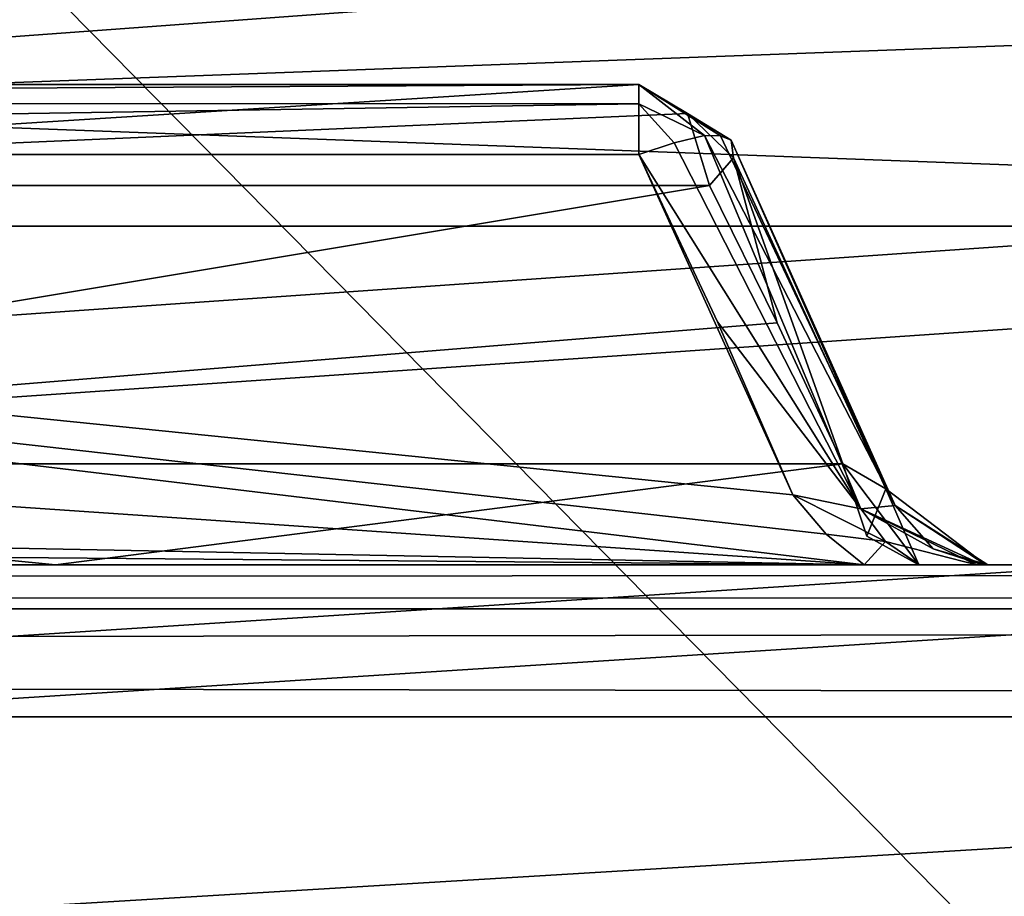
# Model space of a CAD drawing. Header units: inches. Extents: x -9.1 to 9.1, y -1.6 to 4.3.
# Tile 625 of 656: x -2.4082 to -2.316, y -1.199 to -1.1169. Entities that reach past the tile are written whole.
import ezdxf

# ---------------------------------------------------------------- set-up
doc = ezdxf.new("R2010")
doc.units = ezdxf.units.IN
doc.header["$LTSCALE"] = 65.185185
doc.header["$MEASUREMENT"] = 0
for name, color, linetype in [('11326', 7, 'CONTINUOUS'), ('11357', 7, 'CONTINUOUS'), ('11358', 7, 'CONTINUOUS'), ('11362', 7, 'CONTINUOUS'), ('11363', 7, 'CONTINUOUS'), ('11364', 7, 'CONTINUOUS'), ('11365', 7, 'CONTINUOUS'), ('11366', 7, 'CONTINUOUS'), ('11367', 7, 'CONTINUOUS'), ('11368', 7, 'CONTINUOUS'), ('11371', 7, 'CONTINUOUS'), ('11372', 7, 'CONTINUOUS'), ('11380', 7, 'CONTINUOUS'), ('11388', 7, 'CONTINUOUS'), ('11389', 7, 'CONTINUOUS'), ('11397', 7, 'CONTINUOUS'), ('12232', 7, 'CONTINUOUS'), ('12263', 7, 'CONTINUOUS'), ('12264', 7, 'CONTINUOUS'), ('12268', 7, 'CONTINUOUS'), ('12269', 7, 'CONTINUOUS'), ('12270', 7, 'CONTINUOUS'), ('12271', 7, 'CONTINUOUS'), ('12272', 7, 'CONTINUOUS'), ('12273', 7, 'CONTINUOUS'), ('12274', 7, 'CONTINUOUS'), ('12277', 7, 'CONTINUOUS'), ('12278', 7, 'CONTINUOUS'), ('12286', 7, 'CONTINUOUS'), ('12294', 7, 'CONTINUOUS'), ('12295', 7, 'CONTINUOUS'), ('12303', 7, 'CONTINUOUS'), ('2322', 7, 'CONTINUOUS'), ('2343', 7, 'CONTINUOUS'), ('2356', 7, 'CONTINUOUS'), ('440', 7, 'CONTINUOUS'), ('5764', 7, 'CONTINUOUS'), ('5767', 7, 'CONTINUOUS'), ('5800', 7, 'CONTINUOUS'), ('664', 7, 'CONTINUOUS')]:
    doc.layers.add(name, color=color, linetype=linetype)

msp = doc.modelspace()

# ---------------------------------------------------------------- linework, layer by layer
at = {"layer": '11326', "linetype": 'CONTINUOUS'}
for points in [[(-0.751576, -1.168, 0.384074), (-7.248424, -1.168, 0.384074), (-2.404851, -1.168, 1.573049), (-0.751576, -1.168, 0.384074)], [(-2.404851, -1.168, 1.573049), (-7.248424, -1.168, 0.384074), (-2.500367, -1.168, 1.553985), (-2.404851, -1.168, 1.573049)], [(-7.248424, -1.168, 3.217875), (-0.751576, -1.168, 3.217875), (-5.91136, -1.168, 1.8495), (-7.248424, -1.168, 3.217875)], [(-5.91136, -1.168, 1.8495), (-0.751576, -1.168, 3.217875), (-5.855322, -1.168, 1.823105), (-5.91136, -1.168, 1.8495)], [(-5.855322, -1.168, 1.823105), (-0.751576, -1.168, 3.217875), (-5.850603, -1.168, 1.811944), (-5.855322, -1.168, 1.823105)], [(-0.751576, -1.168, 3.217875), (-5.848904, -1.168, 1.800968), (-5.850603, -1.168, 1.811944), (-0.751576, -1.168, 3.217875)], [(-5.848904, -1.168, 1.800968), (-0.751576, -1.168, 3.217875), (-5.675999, -1.168, 1.654625), (-5.848904, -1.168, 1.800968)], [(-5.675999, -1.168, 1.654625), (-0.751576, -1.168, 3.217875), (-5.67082, -1.168, 1.655544), (-5.675999, -1.168, 1.654625)], [(-0.751576, -1.168, 3.217875), (-5.329177, -1.168, 1.655544), (-5.67082, -1.168, 1.655544), (-0.751576, -1.168, 3.217875)], [(-5.329177, -1.168, 1.655544), (-0.751576, -1.168, 3.217875), (-5.323992, -1.168, 1.654622), (-5.329177, -1.168, 1.655544)], [(-5.323992, -1.168, 1.654622), (-0.751576, -1.168, 3.217875), (-5.318641, -1.168, 1.652072), (-5.323992, -1.168, 1.654622)], [(-5.318641, -1.168, 1.652072), (-0.751576, -1.168, 3.217875), (-5.318086, -1.168, 1.650516), (-5.318641, -1.168, 1.652072)], [(-5.318086, -1.168, 1.650516), (-0.751576, -1.168, 3.217875), (-5.317587, -1.168, 1.648884), (-5.318086, -1.168, 1.650516)], [(-0.751576, -1.168, 3.217875), (-2.6813, -1.168, 1.652044), (-5.317587, -1.168, 1.648884), (-0.751576, -1.168, 3.217875)], [(-2.6813, -1.168, 1.652044), (-0.751576, -1.168, 3.217875), (-2.675999, -1.168, 1.654625), (-2.6813, -1.168, 1.652044)], [(-2.675999, -1.168, 1.654625), (-0.751576, -1.168, 3.217875), (-2.67082, -1.168, 1.655544), (-2.675999, -1.168, 1.654625)], [(-0.751576, -1.168, 3.217875), (-2.329177, -1.168, 1.655544), (-2.67082, -1.168, 1.655544), (-0.751576, -1.168, 3.217875)], [(-2.08864, -1.168, 1.75245), (-0.751576, -1.168, 0.384074), (-2.404851, -1.168, 1.573049), (-2.08864, -1.168, 1.75245)], [(-2.324052, -1.168, 1.627622), (-2.08864, -1.168, 1.75245), (-2.404851, -1.168, 1.573049), (-2.324052, -1.168, 1.627622)], [(-2.329177, -1.168, 1.655544), (-0.751576, -1.168, 3.217875), (-2.323992, -1.168, 1.654622), (-2.329177, -1.168, 1.655544)], [(-2.144678, -1.168, 1.778844), (-2.08864, -1.168, 1.75245), (-2.324052, -1.168, 1.627622), (-2.144678, -1.168, 1.778844)], [(-2.149397, -1.168, 1.790005), (-2.144678, -1.168, 1.778844), (-2.324052, -1.168, 1.627622), (-2.149397, -1.168, 1.790005)], [(-2.151096, -1.168, 1.800982), (-2.149397, -1.168, 1.790005), (-2.324052, -1.168, 1.627622), (-2.151096, -1.168, 1.800982)], [(-2.317779, -1.168, 1.63819), (-2.151096, -1.168, 1.800982), (-2.324052, -1.168, 1.627622), (-2.317779, -1.168, 1.63819)], [(-2.323992, -1.168, 1.654622), (-0.751576, -1.168, 3.217875), (-2.318641, -1.168, 1.652072), (-2.323992, -1.168, 1.654622)], [(-2.318641, -1.168, 1.652072), (-0.751576, -1.168, 3.217875), (-2.318086, -1.168, 1.650516), (-2.318641, -1.168, 1.652072)], [(-0.751576, -1.168, 3.217875), (-2.144681, -1.168, 1.823099), (-2.318086, -1.168, 1.650516), (-0.751576, -1.168, 3.217875)], [(-2.318086, -1.168, 1.650516), (-2.144681, -1.168, 1.823099), (-2.317587, -1.168, 1.648884), (-2.318086, -1.168, 1.650516)], [(-2.317587, -1.168, 1.648884), (-2.151096, -1.168, 1.800982), (-2.317779, -1.168, 1.63819), (-2.317587, -1.168, 1.648884)], [(-2.149433, -1.168, 1.811858), (-2.151096, -1.168, 1.800982), (-2.317587, -1.168, 1.648884), (-2.149433, -1.168, 1.811858)], [(-2.144681, -1.168, 1.823099), (-2.149433, -1.168, 1.811858), (-2.317587, -1.168, 1.648884), (-2.144681, -1.168, 1.823099)]]:
    msp.add_3dface(points, dxfattribs=at)
at = {"layer": '11357', "linetype": 'CONTINUOUS'}
for points in [[(-2.335829, -1.161424, 1.653151), (-2.332716, -1.165116, 1.654495), (-2.327158, -1.165793, 1.653178), (-2.335829, -1.161424, 1.653151)], [(-2.332716, -1.165116, 1.654495), (-2.329177, -1.168, 1.655544), (-2.327158, -1.165793, 1.653178), (-2.332716, -1.165116, 1.654495)], [(-2.329177, -1.168, 1.655544), (-2.323992, -1.168, 1.654622), (-2.327158, -1.165793, 1.653178), (-2.329177, -1.168, 1.655544)], [(-2.323992, -1.168, 1.654622), (-2.318641, -1.168, 1.652072), (-2.327158, -1.165793, 1.653178), (-2.323992, -1.168, 1.654622)]]:
    msp.add_3dface(points, dxfattribs=at)
at = {"layer": '11358', "linetype": 'CONTINUOUS'}
for points in [[(-2.657258, -1.145545, 1.647371), (-2.329177, -1.168, 1.655544), (-2.649739, -1.12958, 1.641561), (-2.657258, -1.145545, 1.647371)], [(-2.329177, -1.168, 1.655544), (-2.332716, -1.165116, 1.654495), (-2.649739, -1.12958, 1.641561), (-2.329177, -1.168, 1.655544)], [(-2.332716, -1.165116, 1.654495), (-2.335829, -1.161424, 1.653151), (-2.649739, -1.12958, 1.641561), (-2.332716, -1.165116, 1.654495)], [(-2.649739, -1.12958, 1.641561), (-2.335829, -1.161424, 1.653151), (-2.350261, -1.12958, 1.641561), (-2.649739, -1.12958, 1.641561)], [(-2.350261, -1.12958, 1.641561), (-2.335829, -1.161424, 1.653151), (-2.34289, -1.145249, 1.647264), (-2.350261, -1.12958, 1.641561)], [(-2.664166, -1.161425, 1.653151), (-2.329177, -1.168, 1.655544), (-2.657258, -1.145545, 1.647371), (-2.664166, -1.161425, 1.653151)], [(-2.667281, -1.165101, 1.654489), (-2.329177, -1.168, 1.655544), (-2.664166, -1.161425, 1.653151), (-2.667281, -1.165101, 1.654489)], [(-2.67082, -1.168, 1.655544), (-2.329177, -1.168, 1.655544), (-2.667281, -1.165101, 1.654489), (-2.67082, -1.168, 1.655544)]]:
    msp.add_3dface(points, dxfattribs=at)
at = {"layer": '11362', "linetype": 'CONTINUOUS'}
for points in [[(-2.404851, -1.168, 1.573049), (-2.500367, -1.168, 1.553985), (-2.5, -1.158523, 1.563971), (-2.404851, -1.168, 1.573049)], [(-2.331176, -1.158523, 1.634635), (-2.404851, -1.168, 1.573049), (-2.5, -1.158523, 1.563971), (-2.331176, -1.158523, 1.634635)], [(-2.324052, -1.168, 1.627622), (-2.404851, -1.168, 1.573049), (-2.331176, -1.158523, 1.634635), (-2.324052, -1.168, 1.627622)], [(-2.324052, -1.168, 1.627622), (-2.331176, -1.158523, 1.634635), (-2.328927, -1.165306, 1.632417), (-2.324052, -1.168, 1.627622)]]:
    msp.add_3dface(points, dxfattribs=at)
at = {"layer": '11363', "linetype": 'CONTINUOUS'}
for points in [[(-2.337296, -1.14532, 1.629596), (-2.5, -1.158523, 1.563971), (-2.343635, -1.132477, 1.624693), (-2.337296, -1.14532, 1.629596)], [(-2.343635, -1.132477, 1.624693), (-2.5, -1.158523, 1.563971), (-2.5, -1.132477, 1.565336), (-2.343635, -1.132477, 1.624693)], [(-2.331176, -1.158523, 1.634635), (-2.5, -1.158523, 1.563971), (-2.337296, -1.14532, 1.629596), (-2.331176, -1.158523, 1.634635)]]:
    msp.add_3dface(points, dxfattribs=at)
at = {"layer": '11364', "linetype": 'CONTINUOUS'}
for points in [[(-2.344104, -1.127795, 1.63808), (-2.346962, -1.128487, 1.640455), (-2.329472, -1.162742, 1.65179), (-2.344104, -1.127795, 1.63808)], [(-2.32628, -1.162428, 1.646685), (-2.344104, -1.127795, 1.63808), (-2.329472, -1.162742, 1.65179), (-2.32628, -1.162428, 1.646685)], [(-2.342611, -1.12783, 1.636004), (-2.344104, -1.127795, 1.63808), (-2.32628, -1.162428, 1.646685), (-2.342611, -1.12783, 1.636004)], [(-2.341622, -1.12823, 1.633776), (-2.342611, -1.12783, 1.636004), (-2.32628, -1.162428, 1.646685), (-2.341622, -1.12823, 1.633776)], [(-2.346962, -1.128487, 1.640455), (-2.350261, -1.12958, 1.641561), (-2.329472, -1.162742, 1.65179), (-2.346962, -1.128487, 1.640455)], [(-2.327131, -1.160862, 1.640528), (-2.341622, -1.12823, 1.633776), (-2.32628, -1.162428, 1.646685), (-2.327131, -1.160862, 1.640528)], [(-2.341392, -1.129887, 1.628752), (-2.341622, -1.12823, 1.633776), (-2.327131, -1.160862, 1.640528), (-2.341392, -1.129887, 1.628752)], [(-2.350261, -1.12958, 1.641561), (-2.34289, -1.145249, 1.647264), (-2.329472, -1.162742, 1.65179), (-2.350261, -1.12958, 1.641561)], [(-2.337296, -1.14532, 1.629596), (-2.343635, -1.132477, 1.624693), (-2.341392, -1.129887, 1.628752), (-2.337296, -1.14532, 1.629596)], [(-2.331176, -1.158523, 1.634635), (-2.337296, -1.14532, 1.629596), (-2.341392, -1.129887, 1.628752), (-2.331176, -1.158523, 1.634635)], [(-2.331176, -1.158523, 1.634635), (-2.341392, -1.129887, 1.628752), (-2.327131, -1.160862, 1.640528), (-2.331176, -1.158523, 1.634635)], [(-2.34289, -1.145249, 1.647264), (-2.335829, -1.161424, 1.653151), (-2.329472, -1.162742, 1.65179), (-2.34289, -1.145249, 1.647264)]]:
    msp.add_3dface(points, dxfattribs=at)
at = {"layer": '11365', "linetype": 'CONTINUOUS'}
for points in [[(-2.350261, -1.123, 1.632164), (-2.341622, -1.12823, 1.633776), (-2.345693, -1.125746, 1.627014), (-2.350261, -1.123, 1.632164)], [(-2.342611, -1.12783, 1.636004), (-2.341622, -1.12823, 1.633776), (-2.350261, -1.123, 1.632164), (-2.342611, -1.12783, 1.636004)], [(-2.350261, -1.124813, 1.637906), (-2.344104, -1.127795, 1.63808), (-2.350261, -1.123, 1.632164), (-2.350261, -1.124813, 1.637906)], [(-2.344104, -1.127795, 1.63808), (-2.342611, -1.12783, 1.636004), (-2.350261, -1.123, 1.632164), (-2.344104, -1.127795, 1.63808)], [(-2.350261, -1.12958, 1.641561), (-2.346962, -1.128487, 1.640455), (-2.350261, -1.124813, 1.637906), (-2.350261, -1.12958, 1.641561)], [(-2.346962, -1.128487, 1.640455), (-2.344104, -1.127795, 1.63808), (-2.350261, -1.124813, 1.637906), (-2.346962, -1.128487, 1.640455)], [(-2.341622, -1.12823, 1.633776), (-2.341392, -1.129887, 1.628752), (-2.345693, -1.125746, 1.627014), (-2.341622, -1.12823, 1.633776)], [(-2.341392, -1.129887, 1.628752), (-2.343635, -1.132477, 1.624693), (-2.345693, -1.125746, 1.627014), (-2.341392, -1.129887, 1.628752)]]:
    msp.add_3dface(points, dxfattribs=at)
at = {"layer": '11366', "linetype": 'CONTINUOUS'}
for points in [[(-2.5, -1.132477, 1.565336), (-2.350261, -1.123, 1.632164), (-2.345693, -1.125746, 1.627014), (-2.5, -1.132477, 1.565336)], [(-2.350261, -1.123, 1.632164), (-2.5, -1.132477, 1.565336), (-2.420081, -1.123, 1.589969), (-2.350261, -1.123, 1.632164)], [(-2.343635, -1.132477, 1.624693), (-2.5, -1.132477, 1.565336), (-2.345693, -1.125746, 1.627014), (-2.343635, -1.132477, 1.624693)]]:
    msp.add_3dface(points, dxfattribs=at)
at = {"layer": '11367', "linetype": 'CONTINUOUS'}
for points in [[(-2.350261, -1.123, 1.632164), (-2.580232, -1.123, 1.590088), (-2.649739, -1.123, 1.632164), (-2.350261, -1.123, 1.632164)], [(-2.350261, -1.123, 1.632164), (-2.500335, -1.123, 1.575323), (-2.580232, -1.123, 1.590088), (-2.350261, -1.123, 1.632164)], [(-2.500335, -1.123, 1.575323), (-2.350261, -1.123, 1.632164), (-2.420081, -1.123, 1.589969), (-2.500335, -1.123, 1.575323)]]:
    msp.add_3dface(points, dxfattribs=at)
at = {"layer": '11368', "linetype": 'CONTINUOUS'}
for points in [[(-2.350261, -1.123, 1.632164), (-2.649739, -1.123, 1.632164), (-2.649739, -1.124729, 1.637784), (-2.350261, -1.123, 1.632164)], [(-2.350261, -1.124813, 1.637906), (-2.350261, -1.123, 1.632164), (-2.649739, -1.124729, 1.637784), (-2.350261, -1.124813, 1.637906)], [(-2.649739, -1.12958, 1.641561), (-2.350261, -1.124813, 1.637906), (-2.649739, -1.124729, 1.637784), (-2.649739, -1.12958, 1.641561)], [(-2.649739, -1.12958, 1.641561), (-2.350261, -1.12958, 1.641561), (-2.350261, -1.124813, 1.637906), (-2.649739, -1.12958, 1.641561)]]:
    msp.add_3dface(points, dxfattribs=at)
at = {"layer": '11371', "linetype": 'CONTINUOUS'}
for points in [[(-2.328927, -1.165306, 1.632417), (-2.331176, -1.158523, 1.634635), (-2.327131, -1.160862, 1.640528), (-2.328927, -1.165306, 1.632417)], [(-2.324052, -1.168, 1.627622), (-2.328927, -1.165306, 1.632417), (-2.327131, -1.160862, 1.640528), (-2.324052, -1.168, 1.627622)], [(-2.317779, -1.168, 1.63819), (-2.324052, -1.168, 1.627622), (-2.327131, -1.160862, 1.640528), (-2.317779, -1.168, 1.63819)], [(-2.317779, -1.168, 1.63819), (-2.327131, -1.160862, 1.640528), (-2.32628, -1.162428, 1.646685), (-2.317779, -1.168, 1.63819)], [(-2.317587, -1.168, 1.648884), (-2.317779, -1.168, 1.63819), (-2.32628, -1.162428, 1.646685), (-2.317587, -1.168, 1.648884)], [(-2.317587, -1.168, 1.648884), (-2.32628, -1.162428, 1.646685), (-2.322704, -1.166494, 1.64759), (-2.317587, -1.168, 1.648884)]]:
    msp.add_3dface(points, dxfattribs=at)
at = {"layer": '11372', "linetype": 'CONTINUOUS'}
for points in [[(-2.335829, -1.161424, 1.653151), (-2.327158, -1.165793, 1.653178), (-2.329472, -1.162742, 1.65179), (-2.335829, -1.161424, 1.653151)], [(-2.32628, -1.162428, 1.646685), (-2.329472, -1.162742, 1.65179), (-2.322704, -1.166494, 1.64759), (-2.32628, -1.162428, 1.646685)], [(-2.318641, -1.168, 1.652072), (-2.318086, -1.168, 1.650516), (-2.329472, -1.162742, 1.65179), (-2.318641, -1.168, 1.652072)], [(-2.327158, -1.165793, 1.653178), (-2.318641, -1.168, 1.652072), (-2.329472, -1.162742, 1.65179), (-2.327158, -1.165793, 1.653178)], [(-2.329472, -1.162742, 1.65179), (-2.318086, -1.168, 1.650516), (-2.322704, -1.166494, 1.64759), (-2.329472, -1.162742, 1.65179)], [(-2.318086, -1.168, 1.650516), (-2.317587, -1.168, 1.648884), (-2.322704, -1.166494, 1.64759), (-2.318086, -1.168, 1.650516)]]:
    msp.add_3dface(points, dxfattribs=at)
at = {"layer": '11380', "linetype": 'CONTINUOUS'}
for points in [[(-0.751576, -1.168, 3.217875), (-7.248424, -1.168, 3.217875), (-7.248425, -1.172119, 3.228201), (-0.751576, -1.168, 3.217875)], [(-0.751576, -1.168, 3.217875), (-7.248425, -1.172119, 3.228201), (-0.751575, -1.172119, 3.228201), (-0.751576, -1.168, 3.217875)], [(-7.248425, -1.172119, 3.228201), (-7.248425, -1.182215, 3.232855), (-0.751575, -1.172119, 3.228201), (-7.248425, -1.172119, 3.228201)], [(-0.751575, -1.172119, 3.228201), (-7.248425, -1.182215, 3.232855), (-0.751575, -1.182215, 3.232855), (-0.751575, -1.172119, 3.228201)]]:
    msp.add_3dface(points, dxfattribs=at)
at = {"layer": '11388', "linetype": 'CONTINUOUS'}
for points in [[(-7.248425, -1.172119, 0.373748), (-7.248424, -1.168, 0.384074), (-0.751575, -1.172119, 0.373748), (-7.248425, -1.172119, 0.373748)], [(-7.248424, -1.168, 0.384074), (-0.751576, -1.168, 0.384074), (-0.751575, -1.172119, 0.373748), (-7.248424, -1.168, 0.384074)], [(-7.248425, -1.182215, 0.369094), (-7.248425, -1.172119, 0.373748), (-0.751575, -1.182215, 0.369094), (-7.248425, -1.182215, 0.369094)], [(-7.248425, -1.172119, 0.373748), (-0.751575, -1.172119, 0.373748), (-0.751575, -1.182215, 0.369094), (-7.248425, -1.172119, 0.373748)]]:
    msp.add_3dface(points, dxfattribs=at)
at = {"layer": '11389', "linetype": 'CONTINUOUS'}
for points in [[(-7.248425, -1.182215, 0.369094), (-0.751575, -1.182215, 0.369094), (-7.250196, -1.263785, 0.364819), (-7.248425, -1.182215, 0.369094)], [(-7.250196, -1.263785, 0.364819), (-0.751575, -1.182215, 0.369094), (-0.749804, -1.263785, 0.364819), (-7.250196, -1.263785, 0.364819)]]:
    msp.add_3dface(points, dxfattribs=at)
at = {"layer": '11397', "linetype": 'CONTINUOUS'}
for points in [[(-7.248425, -1.182215, 3.232855), (-7.250196, -1.263785, 3.23713), (-0.749804, -1.263785, 3.23713), (-7.248425, -1.182215, 3.232855)], [(-0.751575, -1.182215, 3.232855), (-7.248425, -1.182215, 3.232855), (-0.749804, -1.263785, 3.23713), (-0.751575, -1.182215, 3.232855)]]:
    msp.add_3dface(points, dxfattribs=at)
at = {"layer": '12232', "linetype": 'CONTINUOUS'}
for points in [[(-0.751576, -1.168, -3.215926), (-7.248424, -1.168, -3.215926), (-2.404851, -1.168, -2.026951), (-0.751576, -1.168, -3.215926)], [(-2.404851, -1.168, -2.026951), (-7.248424, -1.168, -3.215926), (-2.500367, -1.168, -2.046015), (-2.404851, -1.168, -2.026951)], [(-7.248424, -1.168, -0.382125), (-0.751576, -1.168, -0.382125), (-5.91136, -1.168, -1.7505), (-7.248424, -1.168, -0.382125)], [(-5.91136, -1.168, -1.7505), (-0.751576, -1.168, -0.382125), (-5.855322, -1.168, -1.776895), (-5.91136, -1.168, -1.7505)], [(-5.855322, -1.168, -1.776895), (-0.751576, -1.168, -0.382125), (-5.850603, -1.168, -1.788056), (-5.855322, -1.168, -1.776895)], [(-0.751576, -1.168, -0.382125), (-5.848904, -1.168, -1.799032), (-5.850603, -1.168, -1.788056), (-0.751576, -1.168, -0.382125)], [(-5.848904, -1.168, -1.799032), (-0.751576, -1.168, -0.382125), (-5.675999, -1.168, -1.945375), (-5.848904, -1.168, -1.799032)], [(-5.675999, -1.168, -1.945375), (-0.751576, -1.168, -0.382125), (-5.67082, -1.168, -1.944456), (-5.675999, -1.168, -1.945375)], [(-0.751576, -1.168, -0.382125), (-5.329177, -1.168, -1.944456), (-5.67082, -1.168, -1.944456), (-0.751576, -1.168, -0.382125)], [(-5.329177, -1.168, -1.944456), (-0.751576, -1.168, -0.382125), (-5.323992, -1.168, -1.945378), (-5.329177, -1.168, -1.944456)], [(-5.323992, -1.168, -1.945378), (-0.751576, -1.168, -0.382125), (-5.318641, -1.168, -1.947928), (-5.323992, -1.168, -1.945378)], [(-5.318641, -1.168, -1.947928), (-0.751576, -1.168, -0.382125), (-5.318086, -1.168, -1.949484), (-5.318641, -1.168, -1.947928)], [(-5.318086, -1.168, -1.949484), (-0.751576, -1.168, -0.382125), (-5.317587, -1.168, -1.951116), (-5.318086, -1.168, -1.949484)], [(-0.751576, -1.168, -0.382125), (-2.6813, -1.168, -1.947956), (-5.317587, -1.168, -1.951116), (-0.751576, -1.168, -0.382125)], [(-2.6813, -1.168, -1.947956), (-0.751576, -1.168, -0.382125), (-2.675999, -1.168, -1.945375), (-2.6813, -1.168, -1.947956)], [(-2.675999, -1.168, -1.945375), (-0.751576, -1.168, -0.382125), (-2.67082, -1.168, -1.944456), (-2.675999, -1.168, -1.945375)], [(-0.751576, -1.168, -0.382125), (-2.329177, -1.168, -1.944456), (-2.67082, -1.168, -1.944456), (-0.751576, -1.168, -0.382125)], [(-2.08864, -1.168, -1.84755), (-0.751576, -1.168, -3.215926), (-2.404851, -1.168, -2.026951), (-2.08864, -1.168, -1.84755)], [(-2.324052, -1.168, -1.972378), (-2.08864, -1.168, -1.84755), (-2.404851, -1.168, -2.026951), (-2.324052, -1.168, -1.972378)], [(-2.329177, -1.168, -1.944456), (-0.751576, -1.168, -0.382125), (-2.323992, -1.168, -1.945378), (-2.329177, -1.168, -1.944456)], [(-2.144678, -1.168, -1.821156), (-2.08864, -1.168, -1.84755), (-2.324052, -1.168, -1.972378), (-2.144678, -1.168, -1.821156)], [(-2.149397, -1.168, -1.809995), (-2.144678, -1.168, -1.821156), (-2.324052, -1.168, -1.972378), (-2.149397, -1.168, -1.809995)], [(-2.151096, -1.168, -1.799018), (-2.149397, -1.168, -1.809995), (-2.324052, -1.168, -1.972378), (-2.151096, -1.168, -1.799018)], [(-2.317779, -1.168, -1.96181), (-2.151096, -1.168, -1.799018), (-2.324052, -1.168, -1.972378), (-2.317779, -1.168, -1.96181)], [(-2.323992, -1.168, -1.945378), (-0.751576, -1.168, -0.382125), (-2.318641, -1.168, -1.947928), (-2.323992, -1.168, -1.945378)], [(-2.318641, -1.168, -1.947928), (-0.751576, -1.168, -0.382125), (-2.318086, -1.168, -1.949484), (-2.318641, -1.168, -1.947928)], [(-0.751576, -1.168, -0.382125), (-2.144681, -1.168, -1.776901), (-2.318086, -1.168, -1.949484), (-0.751576, -1.168, -0.382125)], [(-2.318086, -1.168, -1.949484), (-2.144681, -1.168, -1.776901), (-2.317587, -1.168, -1.951116), (-2.318086, -1.168, -1.949484)], [(-2.317587, -1.168, -1.951116), (-2.151096, -1.168, -1.799018), (-2.317779, -1.168, -1.96181), (-2.317587, -1.168, -1.951116)], [(-2.149433, -1.168, -1.788142), (-2.151096, -1.168, -1.799018), (-2.317587, -1.168, -1.951116), (-2.149433, -1.168, -1.788142)], [(-2.144681, -1.168, -1.776901), (-2.149433, -1.168, -1.788142), (-2.317587, -1.168, -1.951116), (-2.144681, -1.168, -1.776901)]]:
    msp.add_3dface(points, dxfattribs=at)
at = {"layer": '12263', "linetype": 'CONTINUOUS'}
for points in [[(-2.335829, -1.161424, -1.946849), (-2.332716, -1.165116, -1.945505), (-2.327158, -1.165793, -1.946822), (-2.335829, -1.161424, -1.946849)], [(-2.332716, -1.165116, -1.945505), (-2.329177, -1.168, -1.944456), (-2.327158, -1.165793, -1.946822), (-2.332716, -1.165116, -1.945505)], [(-2.329177, -1.168, -1.944456), (-2.323992, -1.168, -1.945378), (-2.327158, -1.165793, -1.946822), (-2.329177, -1.168, -1.944456)], [(-2.323992, -1.168, -1.945378), (-2.318641, -1.168, -1.947928), (-2.327158, -1.165793, -1.946822), (-2.323992, -1.168, -1.945378)]]:
    msp.add_3dface(points, dxfattribs=at)
at = {"layer": '12264', "linetype": 'CONTINUOUS'}
for points in [[(-2.657258, -1.145545, -1.952629), (-2.329177, -1.168, -1.944456), (-2.649739, -1.12958, -1.958439), (-2.657258, -1.145545, -1.952629)], [(-2.329177, -1.168, -1.944456), (-2.332716, -1.165116, -1.945505), (-2.649739, -1.12958, -1.958439), (-2.329177, -1.168, -1.944456)], [(-2.332716, -1.165116, -1.945505), (-2.335829, -1.161424, -1.946849), (-2.649739, -1.12958, -1.958439), (-2.332716, -1.165116, -1.945505)], [(-2.649739, -1.12958, -1.958439), (-2.335829, -1.161424, -1.946849), (-2.350261, -1.12958, -1.958439), (-2.649739, -1.12958, -1.958439)], [(-2.350261, -1.12958, -1.958439), (-2.335829, -1.161424, -1.946849), (-2.34289, -1.145249, -1.952736), (-2.350261, -1.12958, -1.958439)], [(-2.664166, -1.161425, -1.946849), (-2.329177, -1.168, -1.944456), (-2.657258, -1.145545, -1.952629), (-2.664166, -1.161425, -1.946849)], [(-2.667281, -1.165101, -1.945511), (-2.329177, -1.168, -1.944456), (-2.664166, -1.161425, -1.946849), (-2.667281, -1.165101, -1.945511)], [(-2.67082, -1.168, -1.944456), (-2.329177, -1.168, -1.944456), (-2.667281, -1.165101, -1.945511), (-2.67082, -1.168, -1.944456)]]:
    msp.add_3dface(points, dxfattribs=at)
at = {"layer": '12268', "linetype": 'CONTINUOUS'}
for points in [[(-2.404851, -1.168, -2.026951), (-2.500367, -1.168, -2.046015), (-2.5, -1.158523, -2.036029), (-2.404851, -1.168, -2.026951)], [(-2.331176, -1.158523, -1.965365), (-2.404851, -1.168, -2.026951), (-2.5, -1.158523, -2.036029), (-2.331176, -1.158523, -1.965365)], [(-2.324052, -1.168, -1.972378), (-2.404851, -1.168, -2.026951), (-2.331176, -1.158523, -1.965365), (-2.324052, -1.168, -1.972378)], [(-2.324052, -1.168, -1.972378), (-2.331176, -1.158523, -1.965365), (-2.328927, -1.165306, -1.967583), (-2.324052, -1.168, -1.972378)]]:
    msp.add_3dface(points, dxfattribs=at)
at = {"layer": '12269', "linetype": 'CONTINUOUS'}
for points in [[(-2.337296, -1.14532, -1.970404), (-2.5, -1.158523, -2.036029), (-2.343635, -1.132477, -1.975307), (-2.337296, -1.14532, -1.970404)], [(-2.343635, -1.132477, -1.975307), (-2.5, -1.158523, -2.036029), (-2.5, -1.132477, -2.034664), (-2.343635, -1.132477, -1.975307)], [(-2.331176, -1.158523, -1.965365), (-2.5, -1.158523, -2.036029), (-2.337296, -1.14532, -1.970404), (-2.331176, -1.158523, -1.965365)]]:
    msp.add_3dface(points, dxfattribs=at)
at = {"layer": '12270', "linetype": 'CONTINUOUS'}
for points in [[(-2.344104, -1.127795, -1.96192), (-2.346962, -1.128487, -1.959545), (-2.329472, -1.162742, -1.94821), (-2.344104, -1.127795, -1.96192)], [(-2.32628, -1.162428, -1.953315), (-2.344104, -1.127795, -1.96192), (-2.329472, -1.162742, -1.94821), (-2.32628, -1.162428, -1.953315)], [(-2.342611, -1.12783, -1.963996), (-2.344104, -1.127795, -1.96192), (-2.32628, -1.162428, -1.953315), (-2.342611, -1.12783, -1.963996)], [(-2.341622, -1.12823, -1.966224), (-2.342611, -1.12783, -1.963996), (-2.32628, -1.162428, -1.953315), (-2.341622, -1.12823, -1.966224)], [(-2.346962, -1.128487, -1.959545), (-2.350261, -1.12958, -1.958439), (-2.329472, -1.162742, -1.94821), (-2.346962, -1.128487, -1.959545)], [(-2.327131, -1.160862, -1.959472), (-2.341622, -1.12823, -1.966224), (-2.32628, -1.162428, -1.953315), (-2.327131, -1.160862, -1.959472)], [(-2.341392, -1.129887, -1.971248), (-2.341622, -1.12823, -1.966224), (-2.327131, -1.160862, -1.959472), (-2.341392, -1.129887, -1.971248)], [(-2.350261, -1.12958, -1.958439), (-2.34289, -1.145249, -1.952736), (-2.329472, -1.162742, -1.94821), (-2.350261, -1.12958, -1.958439)], [(-2.337296, -1.14532, -1.970404), (-2.343635, -1.132477, -1.975307), (-2.341392, -1.129887, -1.971248), (-2.337296, -1.14532, -1.970404)], [(-2.331176, -1.158523, -1.965365), (-2.337296, -1.14532, -1.970404), (-2.341392, -1.129887, -1.971248), (-2.331176, -1.158523, -1.965365)], [(-2.331176, -1.158523, -1.965365), (-2.341392, -1.129887, -1.971248), (-2.327131, -1.160862, -1.959472), (-2.331176, -1.158523, -1.965365)], [(-2.34289, -1.145249, -1.952736), (-2.335829, -1.161424, -1.946849), (-2.329472, -1.162742, -1.94821), (-2.34289, -1.145249, -1.952736)]]:
    msp.add_3dface(points, dxfattribs=at)
at = {"layer": '12271', "linetype": 'CONTINUOUS'}
for points in [[(-2.350261, -1.123, -1.967836), (-2.341622, -1.12823, -1.966224), (-2.345693, -1.125746, -1.972986), (-2.350261, -1.123, -1.967836)], [(-2.342611, -1.12783, -1.963996), (-2.341622, -1.12823, -1.966224), (-2.350261, -1.123, -1.967836), (-2.342611, -1.12783, -1.963996)], [(-2.350261, -1.124813, -1.962094), (-2.344104, -1.127795, -1.96192), (-2.350261, -1.123, -1.967836), (-2.350261, -1.124813, -1.962094)], [(-2.344104, -1.127795, -1.96192), (-2.342611, -1.12783, -1.963996), (-2.350261, -1.123, -1.967836), (-2.344104, -1.127795, -1.96192)], [(-2.350261, -1.12958, -1.958439), (-2.346962, -1.128487, -1.959545), (-2.350261, -1.124813, -1.962094), (-2.350261, -1.12958, -1.958439)], [(-2.346962, -1.128487, -1.959545), (-2.344104, -1.127795, -1.96192), (-2.350261, -1.124813, -1.962094), (-2.346962, -1.128487, -1.959545)], [(-2.341622, -1.12823, -1.966224), (-2.341392, -1.129887, -1.971248), (-2.345693, -1.125746, -1.972986), (-2.341622, -1.12823, -1.966224)], [(-2.341392, -1.129887, -1.971248), (-2.343635, -1.132477, -1.975307), (-2.345693, -1.125746, -1.972986), (-2.341392, -1.129887, -1.971248)]]:
    msp.add_3dface(points, dxfattribs=at)
at = {"layer": '12272', "linetype": 'CONTINUOUS'}
for points in [[(-2.5, -1.132477, -2.034664), (-2.350261, -1.123, -1.967836), (-2.345693, -1.125746, -1.972986), (-2.5, -1.132477, -2.034664)], [(-2.350261, -1.123, -1.967836), (-2.5, -1.132477, -2.034664), (-2.420081, -1.123, -2.010031), (-2.350261, -1.123, -1.967836)], [(-2.343635, -1.132477, -1.975307), (-2.5, -1.132477, -2.034664), (-2.345693, -1.125746, -1.972986), (-2.343635, -1.132477, -1.975307)]]:
    msp.add_3dface(points, dxfattribs=at)
at = {"layer": '12273', "linetype": 'CONTINUOUS'}
for points in [[(-2.350261, -1.123, -1.967836), (-2.580232, -1.123, -2.009912), (-2.649739, -1.123, -1.967836), (-2.350261, -1.123, -1.967836)], [(-2.350261, -1.123, -1.967836), (-2.500335, -1.123, -2.024677), (-2.580232, -1.123, -2.009912), (-2.350261, -1.123, -1.967836)], [(-2.500335, -1.123, -2.024677), (-2.350261, -1.123, -1.967836), (-2.420081, -1.123, -2.010031), (-2.500335, -1.123, -2.024677)]]:
    msp.add_3dface(points, dxfattribs=at)
at = {"layer": '12274', "linetype": 'CONTINUOUS'}
for points in [[(-2.350261, -1.123, -1.967836), (-2.649739, -1.123, -1.967836), (-2.649739, -1.124729, -1.962216), (-2.350261, -1.123, -1.967836)], [(-2.350261, -1.124813, -1.962094), (-2.350261, -1.123, -1.967836), (-2.649739, -1.124729, -1.962216), (-2.350261, -1.124813, -1.962094)], [(-2.649739, -1.12958, -1.958439), (-2.350261, -1.124813, -1.962094), (-2.649739, -1.124729, -1.962216), (-2.649739, -1.12958, -1.958439)], [(-2.649739, -1.12958, -1.958439), (-2.350261, -1.12958, -1.958439), (-2.350261, -1.124813, -1.962094), (-2.649739, -1.12958, -1.958439)]]:
    msp.add_3dface(points, dxfattribs=at)
at = {"layer": '12277', "linetype": 'CONTINUOUS'}
for points in [[(-2.328927, -1.165306, -1.967583), (-2.331176, -1.158523, -1.965365), (-2.327131, -1.160862, -1.959472), (-2.328927, -1.165306, -1.967583)], [(-2.324052, -1.168, -1.972378), (-2.328927, -1.165306, -1.967583), (-2.327131, -1.160862, -1.959472), (-2.324052, -1.168, -1.972378)], [(-2.317779, -1.168, -1.96181), (-2.324052, -1.168, -1.972378), (-2.327131, -1.160862, -1.959472), (-2.317779, -1.168, -1.96181)], [(-2.317779, -1.168, -1.96181), (-2.327131, -1.160862, -1.959472), (-2.32628, -1.162428, -1.953315), (-2.317779, -1.168, -1.96181)], [(-2.317587, -1.168, -1.951116), (-2.317779, -1.168, -1.96181), (-2.32628, -1.162428, -1.953315), (-2.317587, -1.168, -1.951116)], [(-2.317587, -1.168, -1.951116), (-2.32628, -1.162428, -1.953315), (-2.322704, -1.166494, -1.95241), (-2.317587, -1.168, -1.951116)]]:
    msp.add_3dface(points, dxfattribs=at)
at = {"layer": '12278', "linetype": 'CONTINUOUS'}
for points in [[(-2.335829, -1.161424, -1.946849), (-2.327158, -1.165793, -1.946822), (-2.329472, -1.162742, -1.94821), (-2.335829, -1.161424, -1.946849)], [(-2.32628, -1.162428, -1.953315), (-2.329472, -1.162742, -1.94821), (-2.322704, -1.166494, -1.95241), (-2.32628, -1.162428, -1.953315)], [(-2.318641, -1.168, -1.947928), (-2.318086, -1.168, -1.949484), (-2.329472, -1.162742, -1.94821), (-2.318641, -1.168, -1.947928)], [(-2.327158, -1.165793, -1.946822), (-2.318641, -1.168, -1.947928), (-2.329472, -1.162742, -1.94821), (-2.327158, -1.165793, -1.946822)], [(-2.329472, -1.162742, -1.94821), (-2.318086, -1.168, -1.949484), (-2.322704, -1.166494, -1.95241), (-2.329472, -1.162742, -1.94821)], [(-2.318086, -1.168, -1.949484), (-2.317587, -1.168, -1.951116), (-2.322704, -1.166494, -1.95241), (-2.318086, -1.168, -1.949484)]]:
    msp.add_3dface(points, dxfattribs=at)
at = {"layer": '12286', "linetype": 'CONTINUOUS'}
for points in [[(-0.751576, -1.168, -0.382125), (-7.248424, -1.168, -0.382125), (-7.248425, -1.172119, -0.371799), (-0.751576, -1.168, -0.382125)], [(-0.751576, -1.168, -0.382125), (-7.248425, -1.172119, -0.371799), (-0.751575, -1.172119, -0.371799), (-0.751576, -1.168, -0.382125)], [(-7.248425, -1.172119, -0.371799), (-7.248425, -1.182215, -0.367145), (-0.751575, -1.172119, -0.371799), (-7.248425, -1.172119, -0.371799)], [(-0.751575, -1.172119, -0.371799), (-7.248425, -1.182215, -0.367145), (-0.751575, -1.182215, -0.367145), (-0.751575, -1.172119, -0.371799)]]:
    msp.add_3dface(points, dxfattribs=at)
at = {"layer": '12294', "linetype": 'CONTINUOUS'}
for points in [[(-7.248425, -1.172119, -3.226252), (-7.248424, -1.168, -3.215926), (-0.751575, -1.172119, -3.226252), (-7.248425, -1.172119, -3.226252)], [(-7.248424, -1.168, -3.215926), (-0.751576, -1.168, -3.215926), (-0.751575, -1.172119, -3.226252), (-7.248424, -1.168, -3.215926)], [(-7.248425, -1.182215, -3.230906), (-7.248425, -1.172119, -3.226252), (-0.751575, -1.182215, -3.230906), (-7.248425, -1.182215, -3.230906)], [(-7.248425, -1.172119, -3.226252), (-0.751575, -1.172119, -3.226252), (-0.751575, -1.182215, -3.230906), (-7.248425, -1.172119, -3.226252)]]:
    msp.add_3dface(points, dxfattribs=at)
at = {"layer": '12295', "linetype": 'CONTINUOUS'}
for points in [[(-7.248425, -1.182215, -3.230906), (-0.751575, -1.182215, -3.230906), (-7.250196, -1.263785, -3.235181), (-7.248425, -1.182215, -3.230906)], [(-7.250196, -1.263785, -3.235181), (-0.751575, -1.182215, -3.230906), (-0.749804, -1.263785, -3.235181), (-7.250196, -1.263785, -3.235181)]]:
    msp.add_3dface(points, dxfattribs=at)
at = {"layer": '12303', "linetype": 'CONTINUOUS'}
for points in [[(-7.248425, -1.182215, -0.367145), (-7.250196, -1.263785, -0.36287), (-0.749804, -1.263785, -0.36287), (-7.248425, -1.182215, -0.367145)], [(-0.751575, -1.182215, -0.367145), (-7.248425, -1.182215, -0.367145), (-0.749804, -1.263785, -0.36287), (-0.751575, -1.182215, -0.367145)]]:
    msp.add_3dface(points, dxfattribs=at)
at = {"layer": '2322', "linetype": 'CONTINUOUS'}
for points in [[(-2.789416, -1.210636, 3.726993), (-2.177724, -1.44873, 3.823189), (-2.771392, -1.13627, 3.696947), (-2.789416, -1.210636, 3.726993)], [(-2.771392, -1.13627, 3.696947), (-2.177724, -1.44873, 3.823189), (-2.161349, -1.13627, 3.696947), (-2.771392, -1.13627, 3.696947)]]:
    msp.add_3dface(points, dxfattribs=at)
at = {"layer": '2343', "linetype": 'CONTINUOUS'}
for points in [[(-2.771392, -1.13627, 3.696947), (-2.161349, -1.13627, 3.696947), (-2.158729, -1.113524, 3.678512), (-2.771392, -1.13627, 3.696947)], [(-2.771392, -1.13627, 3.696947), (-2.158729, -1.113524, 3.678512), (-2.752675, -1.114097, 3.679345), (-2.771392, -1.13627, 3.696947)]]:
    msp.add_3dface(points, dxfattribs=at)
at = {"layer": '2356', "linetype": 'CONTINUOUS'}
for points in [[(-2.292968, -1.228371, 4.444331), (-2.314503, -1.57343, 4.426247), (-2.874201, -0.638168, 4.475262), (-2.292968, -1.228371, 4.444331)], [(-2.874201, -0.638168, 4.475262), (-2.314503, -1.57343, 4.426247), (-2.825186, -1.57343, 4.426247), (-2.874201, -0.638168, 4.475262)], [(-2.269704, -0.883431, 4.462408), (-2.292968, -1.228371, 4.444331), (-2.874201, -0.638168, 4.475262), (-2.269704, -0.883431, 4.462408)]]:
    msp.add_3dface(points, dxfattribs=at)
at = {"layer": '440', "linetype": 'CONTINUOUS'}
for points in [[(-1.893701, -0.638158, -4.578738), (-8.57837, -1.573429, -4.627753), (-1.938793, -0.61674, -4.577615), (-1.893701, -0.638158, -4.578738)], [(-1.938793, -0.61674, -4.577615), (-8.57837, -1.573429, -4.627753), (-2.106312, -0.638065, -4.578733), (-1.938793, -0.61674, -4.577615)], [(3.122571, -0.638168, -4.578738), (-8.57837, -1.573429, -4.627753), (3.082935, -0.62193, -4.577887), (3.122571, -0.638168, -4.578738)], [(3.082935, -0.62193, -4.577887), (-8.57837, -1.573429, -4.627753), (2.877429, -0.638169, -4.578738), (3.082935, -0.62193, -4.577887)], [(6.1063, -0.638171, -4.578738), (-8.57837, -1.573429, -4.627753), (5.893688, -0.638065, -4.578733), (6.1063, -0.638171, -4.578738)], [(5.893688, -0.638065, -4.578733), (-8.57837, -1.573429, -4.627753), (5.122571, -0.638168, -4.578738), (5.893688, -0.638065, -4.578733)], [(4.1063, -0.638171, -4.578738), (-8.57837, -1.573429, -4.627753), (3.893688, -0.638065, -4.578733), (4.1063, -0.638171, -4.578738)], [(3.893688, -0.638065, -4.578733), (-8.57837, -1.573429, -4.627753), (3.122571, -0.638168, -4.578738), (3.893688, -0.638065, -4.578733)], [(-2.106312, -0.638065, -4.578733), (-8.57837, -1.573429, -4.627753), (-2.877429, -0.638168, -4.578738), (-2.106312, -0.638065, -4.578733)], [(2.1063, -0.638171, -4.578738), (-8.57837, -1.573429, -4.627753), (1.893687, -0.638078, -4.578734), (2.1063, -0.638171, -4.578738)], [(1.893687, -0.638078, -4.578734), (-8.57837, -1.573429, -4.627753), (-1.893701, -0.638158, -4.578738), (1.893687, -0.638078, -4.578734)], [(8.57837, -1.573429, -4.627753), (-8.57837, -1.573429, -4.627753), (8.529355, -0.638168, -4.578738), (8.57837, -1.573429, -4.627753)], [(8.529355, -0.638168, -4.578738), (-8.57837, -1.573429, -4.627753), (7.122571, -0.638168, -4.578738), (8.529355, -0.638168, -4.578738)], [(7.122571, -0.638168, -4.578738), (-8.57837, -1.573429, -4.627753), (6.877429, -0.638169, -4.578738), (7.122571, -0.638168, -4.578738)], [(5.122571, -0.638168, -4.578738), (-8.57837, -1.573429, -4.627753), (4.877429, -0.638169, -4.578738), (5.122571, -0.638168, -4.578738)], [(6.877429, -0.638169, -4.578738), (-8.57837, -1.573429, -4.627753), (6.1063, -0.638171, -4.578738), (6.877429, -0.638169, -4.578738)], [(4.877429, -0.638169, -4.578738), (-8.57837, -1.573429, -4.627753), (4.1063, -0.638171, -4.578738), (4.877429, -0.638169, -4.578738)], [(2.877429, -0.638169, -4.578738), (-8.57837, -1.573429, -4.627753), (2.1063, -0.638171, -4.578738), (2.877429, -0.638169, -4.578738)]]:
    msp.add_3dface(points, dxfattribs=at)
at = {"layer": '5764', "linetype": 'CONTINUOUS'}
for points in [[(-2.177724, -1.44873, -3.823189), (-2.802776, -1.448728, -3.823189), (-2.771392, -1.13627, -3.696947), (-2.177724, -1.44873, -3.823189)], [(-2.161349, -1.13627, -3.696947), (-2.177724, -1.44873, -3.823189), (-2.771392, -1.13627, -3.696947), (-2.161349, -1.13627, -3.696947)]]:
    msp.add_3dface(points, dxfattribs=at)
at = {"layer": '5767', "linetype": 'CONTINUOUS'}
for points in [[(-2.161349, -1.13627, -3.696947), (-2.752854, -1.114242, -3.67955), (-2.158729, -1.113522, -3.678509), (-2.161349, -1.13627, -3.696947)], [(-2.161349, -1.13627, -3.696947), (-2.771392, -1.13627, -3.696947), (-2.752854, -1.114242, -3.67955), (-2.161349, -1.13627, -3.696947)]]:
    msp.add_3dface(points, dxfattribs=at)
at = {"layer": '5800', "linetype": 'CONTINUOUS'}
for points in [[(-2.874201, -0.638168, -4.475262), (-2.825186, -1.57343, -4.426247), (-2.106299, -0.638168, -4.475262), (-2.874201, -0.638168, -4.475262)], [(-2.106299, -0.638168, -4.475262), (-2.825186, -1.57343, -4.426247), (-2.250815, -0.844298, -4.464459), (-2.106299, -0.638168, -4.475262)], [(-2.825186, -1.57343, -4.426247), (-2.269716, -0.883454, -4.462407), (-2.250815, -0.844298, -4.464459), (-2.825186, -1.57343, -4.426247)], [(-2.825186, -1.57343, -4.426247), (-2.292952, -1.228388, -4.44433), (-2.269716, -0.883454, -4.462407), (-2.825186, -1.57343, -4.426247)]]:
    msp.add_3dface(points, dxfattribs=at)
at = {"layer": '664', "linetype": 'CONTINUOUS'}
for points in [[(-3.122571, -0.638168, 4.578738), (8.57837, -1.573429, 4.627753), (-3.082935, -0.62193, 4.577887), (-3.122571, -0.638168, 4.578738)], [(-3.082935, -0.62193, 4.577887), (8.57837, -1.573429, 4.627753), (-2.877429, -0.638169, 4.578738), (-3.082935, -0.62193, 4.577887)], [(-8.57837, -1.573429, 4.627753), (8.57837, -1.573429, 4.627753), (-8.529355, -0.638168, 4.578738), (-8.57837, -1.573429, 4.627753)], [(-8.529355, -0.638168, 4.578738), (8.57837, -1.573429, 4.627753), (-7.122571, -0.638168, 4.578738), (-8.529355, -0.638168, 4.578738)], [(-7.122571, -0.638168, 4.578738), (8.57837, -1.573429, 4.627753), (-6.877429, -0.638168, 4.578738), (-7.122571, -0.638168, 4.578738)], [(-6.877429, -0.638168, 4.578738), (8.57837, -1.573429, 4.627753), (-6.106262, -0.638656, 4.578764), (-6.877429, -0.638168, 4.578738)], [(-6.106262, -0.638656, 4.578764), (8.57837, -1.573429, 4.627753), (-5.893688, -0.638065, 4.578733), (-6.106262, -0.638656, 4.578764)], [(-5.893688, -0.638065, 4.578733), (8.57837, -1.573429, 4.627753), (-5.122571, -0.638168, 4.578738), (-5.893688, -0.638065, 4.578733)], [(-5.122571, -0.638168, 4.578738), (8.57837, -1.573429, 4.627753), (-4.877429, -0.638169, 4.578738), (-5.122571, -0.638168, 4.578738)], [(-4.877429, -0.638169, 4.578738), (8.57837, -1.573429, 4.627753), (-4.1063, -0.638171, 4.578738), (-4.877429, -0.638169, 4.578738)], [(-4.1063, -0.638171, 4.578738), (8.57837, -1.573429, 4.627753), (-3.893688, -0.638065, 4.578733), (-4.1063, -0.638171, 4.578738)], [(-3.893688, -0.638065, 4.578733), (8.57837, -1.573429, 4.627753), (-3.122571, -0.638168, 4.578738), (-3.893688, -0.638065, 4.578733)], [(-2.877429, -0.638169, 4.578738), (8.57837, -1.573429, 4.627753), (-2.1063, -0.638171, 4.578738), (-2.877429, -0.638169, 4.578738)]]:
    msp.add_3dface(points, dxfattribs=at)

doc.saveas('drawing.dxf')
